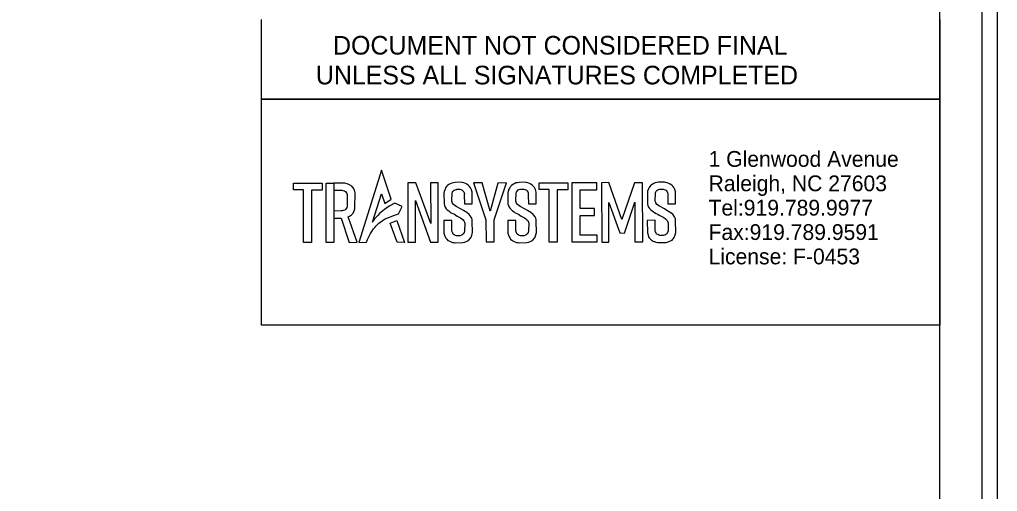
# Model space of a CAD drawing. Extents: x 958711 to 962106, y 831169 to 840840.
# Drawn here: x 960106.3 to 960394.8, y 840537.9 to 840677.2 of the extents above; entities that cross this region are included whole.
import ezdxf

# ---------------------------------------------------------------- set-up
doc = ezdxf.new("R2010")
doc.units = 0
for name, color, linetype in [('Old_Level_1', 7, 'Continuous'), ('Old_Level_2', 7, 'Continuous'), ('Old_Level_58', 7, 'Continuous'), ('Sheet Plot Border Inside CELL', 7, 'Continuous'), ('Sheet Plot Border Outside CELL', 7, 'Continuous'), ('Sheet Sticker Exception Certification CELL', 7, 'Continuous'), ('Sheet Typical CELL', 7, 'Continuous')]:
    doc.layers.add(name, color=color, linetype=linetype)

msp = doc.modelspace()

# ---------------------------------------------------------------- linework, layer by layer
at = {"layer": 'Old_Level_1'}
for points in [[(960213.09, 840632.74), (960206.43, 840611.4), (960208.65, 840611.41), (960208.99, 840612.26), (960209.56, 840613.41), (960209.87, 840614.04), (960210.25, 840614.58), (960210.77, 840615.34), (960211.1, 840615.81), (960211.48, 840616.2), (960211.86, 840616.59), (960212.35, 840617.09), (960212.76, 840617.36), (960213.17, 840617.69), (960213.73, 840618.01), (960214.22, 840618.3), (960215.44, 840618.86), (960216.44, 840619.27), (960218.08, 840619.83), (960219.22, 840621.98), (960217.04, 840622.93), (960215.41, 840622.05), (960214.03, 840621.14), (960213.05, 840620.34), (960212.53, 840619.92), (960211.99, 840619.35), (960211.46, 840618.78), (960211.06, 840618.36), (960210.68, 840617.71), (960210.47, 840617.35), (960213.1, 840625.73), (960214.1, 840622.84), (960216, 840624.1)], [(960187.13, 840628.89), (960195.59, 840628.9), (960195.6, 840626.82), (960192.48, 840626.82), (960192.5, 840611.4), (960190.15, 840611.4), (960190.13, 840626.92), (960187.16, 840626.92)], [(960196.75, 840628.89), (960199.06, 840628.89), (960199.08, 840611.32), (960196.76, 840611.32)], [(960199.06, 840626.8), (960201.45, 840626.8), (960201.75, 840626.75), (960202.16, 840626.59), (960202.48, 840626.37), (960202.71, 840626.1), (960202.87, 840625.77), (960202.99, 840625.51), (960202.99, 840624.93), (960203, 840622.44), (960202.94, 840622.11), (960202.85, 840621.67), (960202.72, 840621.38), (960202.52, 840621.12), (960202.25, 840620.9), (960201.83, 840620.75), (960201.5, 840620.71), (960201.18, 840620.66), (960199.07, 840620.65), (960199.08, 840618.55), (960201.19, 840618.56), (960203.56, 840611.4), (960205.97, 840611.42), (960203.32, 840618.96), (960203.7, 840619.09), (960204.24, 840619.5), (960204.73, 840620.03), (960205.08, 840620.66), (960205.29, 840621.29), (960205.28, 840621.48), (960205.32, 840626.05), (960205.11, 840626.79), (960204.75, 840627.47), (960204.34, 840627.94), (960203.64, 840628.42), (960202.96, 840628.64), (960202.29, 840628.87), (960201.88, 840628.87), (960199.06, 840628.89)], [(960220.86, 840628.92), (960220.87, 840611.46), (960223.11, 840611.46), (960223.1, 840623.74), (960227.55, 840611.44), (960229.8, 840611.47), (960229.78, 840628.97), (960227.6, 840628.97), (960227.62, 840616.99), (960223.22, 840628.93)], [(960237.56, 840622.75), (960239.87, 840622.75), (960239.86, 840626.23), (960239.67, 840626.94), (960239.39, 840627.53), (960239.09, 840627.92), (960238.72, 840628.27), (960238.28, 840628.55), (960237.85, 840628.72), (960237.85, 840628.72), (960237.4, 840628.92), (960236.91, 840629.04), (960236.59, 840629.12), (960234.84, 840629.08), (960234.31, 840628.99), (960233.86, 840628.91), (960233.4, 840628.67), (960232.99, 840628.46), (960232.6, 840628.18), (960232.29, 840627.87), (960232.04, 840627.5), (960231.85, 840627.11), (960231.6, 840626.41), (960231.54, 840625.89), (960231.55, 840622.72), (960231.66, 840622.25), (960231.89, 840621.75), (960232.18, 840621.34), (960232.47, 840621.03), (960232.93, 840620.69), (960233.38, 840620.34), (960233.66, 840620.12), (960234.15, 840619.89), (960234.63, 840619.67), (960235.02, 840619.42), (960235.46, 840619.13), (960235.99, 840618.86), (960236.42, 840618.64), (960236.85, 840618.33), (960237.16, 840618.03), (960237.41, 840617.79), (960237.56, 840617.31), (960237.66, 840617.02), (960237.62, 840614.78), (960237.46, 840614.29), (960237.22, 840613.87), (960236.89, 840613.58), (960236.53, 840613.42), (960236.19, 840613.35), (960235.23, 840613.33), (960234.91, 840613.42), (960234.58, 840613.61), (960234.25, 840613.81), (960234.11, 840614.14), (960233.97, 840614.48), (960233.85, 840614.74), (960233.82, 840617.86), (960231.48, 840617.83), (960231.52, 840614.12), (960231.64, 840613.84), (960231.91, 840612.98), (960232.09, 840612.68), (960232.34, 840612.37), (960232.72, 840611.99), (960233.02, 840611.8), (960233.46, 840611.61), (960233.62, 840611.55), (960234.05, 840611.37), (960234.58, 840611.31), (960234.97, 840611.28), (960237.12, 840611.33), (960237.71, 840611.47), (960238.54, 840611.84), (960238.81, 840611.97), (960239.44, 840612.76), (960239.77, 840613.55), (960239.93, 840614.26), (960239.87, 840617.68), (960239.87, 840618.15), (960239.73, 840618.53), (960239.54, 840618.88), (960239, 840619.64), (960238.29, 840620.2), (960237.32, 840620.78), (960236.58, 840621.22), (960235.11, 840621.99), (960234.36, 840622.55), (960234.03, 840622.97), (960233.95, 840623.26), (960233.87, 840623.54), (960233.92, 840625.97), (960234.04, 840626.23), (960234.17, 840626.48), (960234.35, 840626.63), (960234.58, 840626.83), (960234.84, 840626.94), (960235.1, 840627.04), (960235.24, 840627.01), (960235.26, 840627.09), (960236.22, 840627.07), (960236.49, 840626.96), (960236.77, 840626.85), (960237.05, 840626.74), (960237.18, 840626.55), (960237.36, 840626.27), (960237.46, 840626), (960237.55, 840625.72), (960237.54, 840625.42)], [(960242.83, 840628.93), (960240.29, 840628.93), (960243.91, 840618.05), (960243.94, 840611.51), (960246.33, 840611.52), (960246.3, 840618.01), (960249.96, 840628.97), (960247.46, 840628.9), (960245.15, 840620.56)], [(960256.43, 840622.77), (960258.74, 840622.77), (960258.74, 840626.25), (960258.54, 840626.95), (960258.26, 840627.54), (960257.96, 840627.93), (960257.59, 840628.28), (960257.15, 840628.57), (960256.73, 840628.74), (960256.73, 840628.74), (960256.27, 840628.94), (960255.78, 840629.06), (960255.46, 840629.14), (960253.71, 840629.1), (960253.19, 840629.01), (960252.73, 840628.93), (960252.27, 840628.69), (960251.86, 840628.48), (960251.47, 840628.2), (960251.16, 840627.88), (960250.92, 840627.52), (960250.72, 840627.12), (960250.47, 840626.43), (960250.42, 840625.91), (960250.42, 840622.74), (960250.53, 840622.27), (960250.76, 840621.77), (960251.05, 840621.36), (960251.35, 840621.05), (960251.8, 840620.7), (960252.25, 840620.36), (960252.53, 840620.14), (960253.02, 840619.91), (960253.5, 840619.69), (960253.89, 840619.43), (960254.33, 840619.15), (960254.86, 840618.88), (960255.29, 840618.66), (960255.72, 840618.35), (960256.03, 840618.05), (960256.28, 840617.81), (960256.44, 840617.33), (960256.53, 840617.03), (960256.49, 840614.8), (960256.33, 840614.31), (960256.09, 840613.89), (960255.76, 840613.6), (960255.41, 840613.44), (960255.06, 840613.37), (960254.1, 840613.35), (960253.78, 840613.44), (960253.45, 840613.63), (960253.12, 840613.83), (960252.98, 840614.16), (960252.84, 840614.5), (960252.73, 840614.76), (960252.69, 840617.87), (960250.35, 840617.85), (960250.39, 840614.14), (960250.51, 840613.86), (960250.78, 840612.99), (960250.96, 840612.7), (960251.21, 840612.38), (960251.59, 840612.01), (960251.89, 840611.82), (960252.33, 840611.63), (960252.49, 840611.57), (960252.92, 840611.38), (960253.45, 840611.33), (960253.85, 840611.29), (960255.99, 840611.35), (960256.58, 840611.49), (960257.41, 840611.86), (960257.69, 840611.99), (960258.31, 840612.78), (960258.64, 840613.57), (960258.8, 840614.28), (960258.74, 840617.7), (960258.74, 840618.17), (960258.61, 840618.55), (960258.41, 840618.9), (960257.88, 840619.66), (960257.17, 840620.22), (960256.19, 840620.8), (960255.45, 840621.24), (960253.98, 840622.01), (960253.23, 840622.57), (960252.9, 840622.99), (960252.82, 840623.27), (960252.75, 840623.56), (960252.79, 840625.99), (960252.92, 840626.24), (960253.04, 840626.5), (960253.22, 840626.65), (960253.45, 840626.85), (960253.71, 840626.95), (960253.97, 840627.06), (960254.12, 840627.03), (960254.13, 840627.11), (960255.09, 840627.09), (960255.37, 840626.98), (960255.64, 840626.87), (960255.92, 840626.76), (960256.05, 840626.57), (960256.24, 840626.29), (960256.33, 840626.01), (960256.42, 840625.74), (960256.41, 840625.43)], [(960259.59, 840628.96), (960268.05, 840628.97), (960268.06, 840626.89), (960264.94, 840626.89), (960264.96, 840611.47), (960262.61, 840611.46), (960262.59, 840626.99), (960259.62, 840626.99)], [(960276.66, 840628.96), (960269.27, 840628.96), (960269.29, 840611.53), (960276.76, 840611.54), (960276.76, 840613.51), (960271.71, 840613.5), (960271.71, 840619.35), (960275.92, 840619.35), (960275.92, 840621.43), (960271.67, 840621.42), (960271.67, 840626.92), (960276.68, 840626.92)], [(960284.03, 840618.11), (960280.22, 840629.04), (960278.01, 840628.93), (960278.1, 840611.47), (960280.2, 840611.48), (960280.15, 840623.16), (960283.42, 840614.17), (960284.76, 840614.14), (960287.83, 840623.27), (960287.88, 840611.55), (960290.16, 840611.56), (960290.09, 840628.98), (960287.79, 840628.97)], [(960297.56, 840622.81), (960299.87, 840622.81), (960299.87, 840626.29), (960299.67, 840626.99), (960299.39, 840627.58), (960299.09, 840627.97), (960298.72, 840628.32), (960298.28, 840628.61), (960297.86, 840628.78), (960297.86, 840628.78), (960297.4, 840628.97), (960296.92, 840629.1), (960296.6, 840629.18), (960294.85, 840629.14), (960294.32, 840629.05), (960293.86, 840628.97), (960293.4, 840628.73), (960293, 840628.52), (960292.6, 840628.23), (960292.29, 840627.92), (960292.05, 840627.56), (960291.85, 840627.16), (960291.6, 840626.46), (960291.55, 840625.95), (960291.55, 840622.78), (960291.66, 840622.3), (960291.89, 840621.81), (960292.18, 840621.4), (960292.48, 840621.09), (960292.93, 840620.74), (960293.38, 840620.39), (960293.67, 840620.17), (960294.15, 840619.95), (960294.63, 840619.72), (960295.02, 840619.47), (960295.46, 840619.18), (960295.99, 840618.92), (960296.42, 840618.7), (960296.86, 840618.38), (960297.16, 840618.09), (960297.42, 840617.85), (960297.57, 840617.37), (960297.66, 840617.07), (960297.63, 840614.83), (960297.47, 840614.35), (960297.22, 840613.93), (960296.89, 840613.64), (960296.54, 840613.48), (960296.2, 840613.41), (960295.24, 840613.39), (960294.91, 840613.48), (960294.58, 840613.67), (960294.26, 840613.86), (960294.11, 840614.2), (960293.97, 840614.53), (960293.86, 840614.8), (960293.82, 840617.91), (960291.48, 840617.89), (960291.53, 840614.18), (960291.64, 840613.89), (960291.91, 840613.03), (960292.09, 840612.74), (960292.34, 840612.42), (960292.72, 840612.05), (960293.03, 840611.85), (960293.46, 840611.67), (960293.62, 840611.6), (960294.05, 840611.42), (960294.59, 840611.37), (960294.98, 840611.33), (960297.12, 840611.39), (960297.71, 840611.53), (960298.54, 840611.9), (960298.82, 840612.03), (960299.44, 840612.82), (960299.78, 840613.6), (960299.93, 840614.31), (960299.88, 840617.74), (960299.87, 840618.21), (960299.74, 840618.58), (960299.55, 840618.94), (960299.01, 840619.7), (960298.3, 840620.25), (960297.32, 840620.83), (960296.58, 840621.28), (960295.12, 840622.04), (960294.36, 840622.61), (960294.03, 840623.03), (960293.96, 840623.31), (960293.88, 840623.6), (960293.92, 840626.03), (960294.05, 840626.28), (960294.17, 840626.54), (960294.35, 840626.69), (960294.58, 840626.88), (960294.84, 840626.99), (960295.1, 840627.1), (960295.25, 840627.07), (960295.26, 840627.14), (960296.22, 840627.13), (960296.5, 840627.02), (960296.78, 840626.91), (960297.05, 840626.8), (960297.18, 840626.61), (960297.37, 840626.33), (960297.46, 840626.05), (960297.55, 840625.78), (960297.54, 840625.47)], [(960215.7, 840617.03), (960217.62, 840617.8), (960219.88, 840611.36), (960217.78, 840611.44)]]:
    msp.add_lwpolyline(points, close=True, dxfattribs=at)
at = {"layer": 'Old_Level_58'}
msp.add_lwpolyline([(960177.74, 840653.65), (960377.79, 840653.65), (960377.79, 840586.96), (960177.74, 840586.96)], close=True, dxfattribs=at)
at = {"layer": 'Sheet Plot Border Inside CELL'}
msp.add_lwpolyline([(960390.3, 840817.27), (958723.8, 840817.27), (958723.8, 839762.17), (960390.3, 839762.17)], close=True, dxfattribs=at)
at = {"layer": 'Sheet Plot Border Outside CELL'}
msp.add_lwpolyline([(960394.8, 840839.72), (958710.8, 840839.72), (958710.8, 839739.72), (960394.8, 839739.72)], close=True, dxfattribs=at)
at = {"layer": 'Sheet Sticker Exception Certification CELL'}
for p, q in [((960177.75, 840653.67), (960177.75, 840677.17)), ((960377.79, 840677.15), (960377.79, 840653.65)), ((960377.79, 840653.67), (960177.75, 840653.67))]:
    msp.add_line(p, q, dxfattribs=at)
at = {"layer": 'Sheet Typical CELL'}
msp.add_lwpolyline([(960377.8, 840814.72), (958877.8, 840814.72), (958877.8, 839764.72), (960377.8, 839764.72)], close=True, dxfattribs=at)

# ---------------------------------------------------------------- texts
at = {"layer": 'Old_Level_2'}
for s, p in [('1 Glenwood Avenue', (960309.59, 840633.69)), ('Raleigh, NC 27603', (960309.59, 840626.49)), ('Tel:919.789.9977 ', (960309.59, 840619.3)), ('Fax:919.789.9591', (960309.59, 840612.1)), ('License: F-0453', (960309.59, 840604.91))]:
    msp.add_text(s, height=4.6576, rotation=360, dxfattribs=at).set_placement(p)
at = {"layer": 'Sheet Sticker Exception Certification CELL'}
for s, p in [('DOCUMENT NOT CONSIDERED FINAL', (960198.82, 840666.82)), ('UNLESS ALL SIGNATURES COMPLETED', (960193.75, 840658.02))]:
    msp.add_text(s, height=5.5, dxfattribs=at).set_placement(p)

doc.saveas('drawing.dxf')
